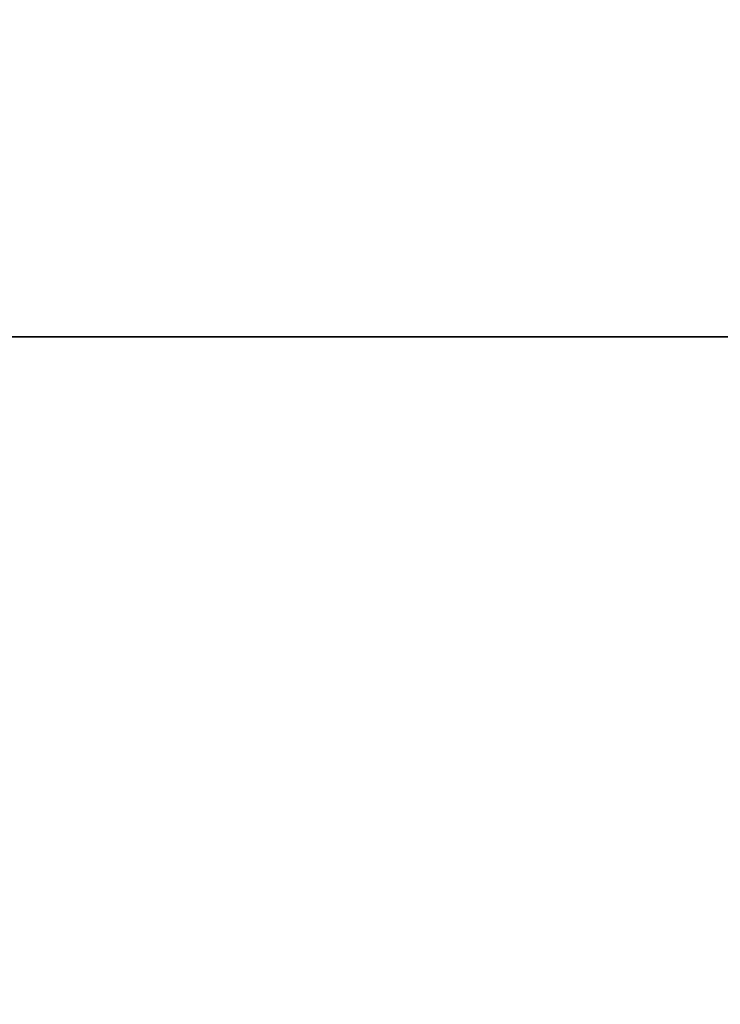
# Model space of a CAD drawing. Header units: millimetres. Extents: x -503 to 6703, y -110 to 193.
# Tile 277 of 656: x 340.25 to 346.11, y -19.58 to -11.35. Entities that reach past the tile are written whole.
import ezdxf

# ---------------------------------------------------------------- set-up
doc = ezdxf.new("R2010")
doc.units = ezdxf.units.MM
doc.layers.add('151', color=7, linetype='Continuous', true_color=0xffffff)

# ---------------------------------------------------------------- blocks, each defined once
blk = doc.blocks.new('UG_SURFACE_001')
at = {"layer": '151', "color": 252, "linetype": 'Continuous', "lineweight": 35}
for points in [[(502.5, -14, 2212.25), (502.5, 174.4, 2212.25), (-502.5, 174.4, 2212.25), (-502.5, -14, 2212.25)], [(-352.5, -14, 2062.2499), (-352.5, 174.4, 2062.2499), (352.5, 174.4, 2062.2499), (352.5, -14, 2062.2499)], [(502.5, -14, 2212.25), (-502.5, -14, 2212.25), (-352.5, -14, 2062.2499), (352.5, -14, 2062.2499)]]:
    blk.add_3dface(points, dxfattribs=at)
blk = doc.blocks.new('UG_SURFACE_068')
at = {"layer": '151', "color": 252, "linetype": 'Continuous', "lineweight": 35}
for points in [[(-368, -14, 2075.2499), (368, -14, 2075.2499), (366.5, -14, 2073.75), (-366.5, -14, 2073.75)], [(-368, -14, 2075.2499), (-368, -25.92, 2075.2499), (368, -25.92, 2075.2499), (368, -14, 2075.2499)], [(-366.5, -14, 2073.75), (366.5, -14, 2073.75), (366.5, -25.92, 2073.75), (-366.5, -25.92, 2073.75)]]:
    blk.add_3dface(points, dxfattribs=at)

msp = doc.modelspace()

# ---------------------------------------------------------------- linework, layer by layer
at = {"layer": '151', "color": 252, "linetype": 'Continuous', "lineweight": -3, "true_color": 0x939598}
for p, q in [((-502.5, -14, 2212.25), (502.5, -14, 2212.25)), ((368, -14, 2075.25), (-368, -14, 2075.25)), ((366.5, -14, 2073.75), (-366.5, -14, 2073.75)), ((352.5, -14, 2062.25), (-352.5, -14, 2062.25))]:
    msp.add_line(p, q, dxfattribs=at)

# ---------------------------------------------------------------- block references
for name in ['UG_SURFACE_001', 'UG_SURFACE_068']:
    msp.add_blockref(name, (0, 0), dxfattribs=at)

doc.saveas('drawing.dxf')
